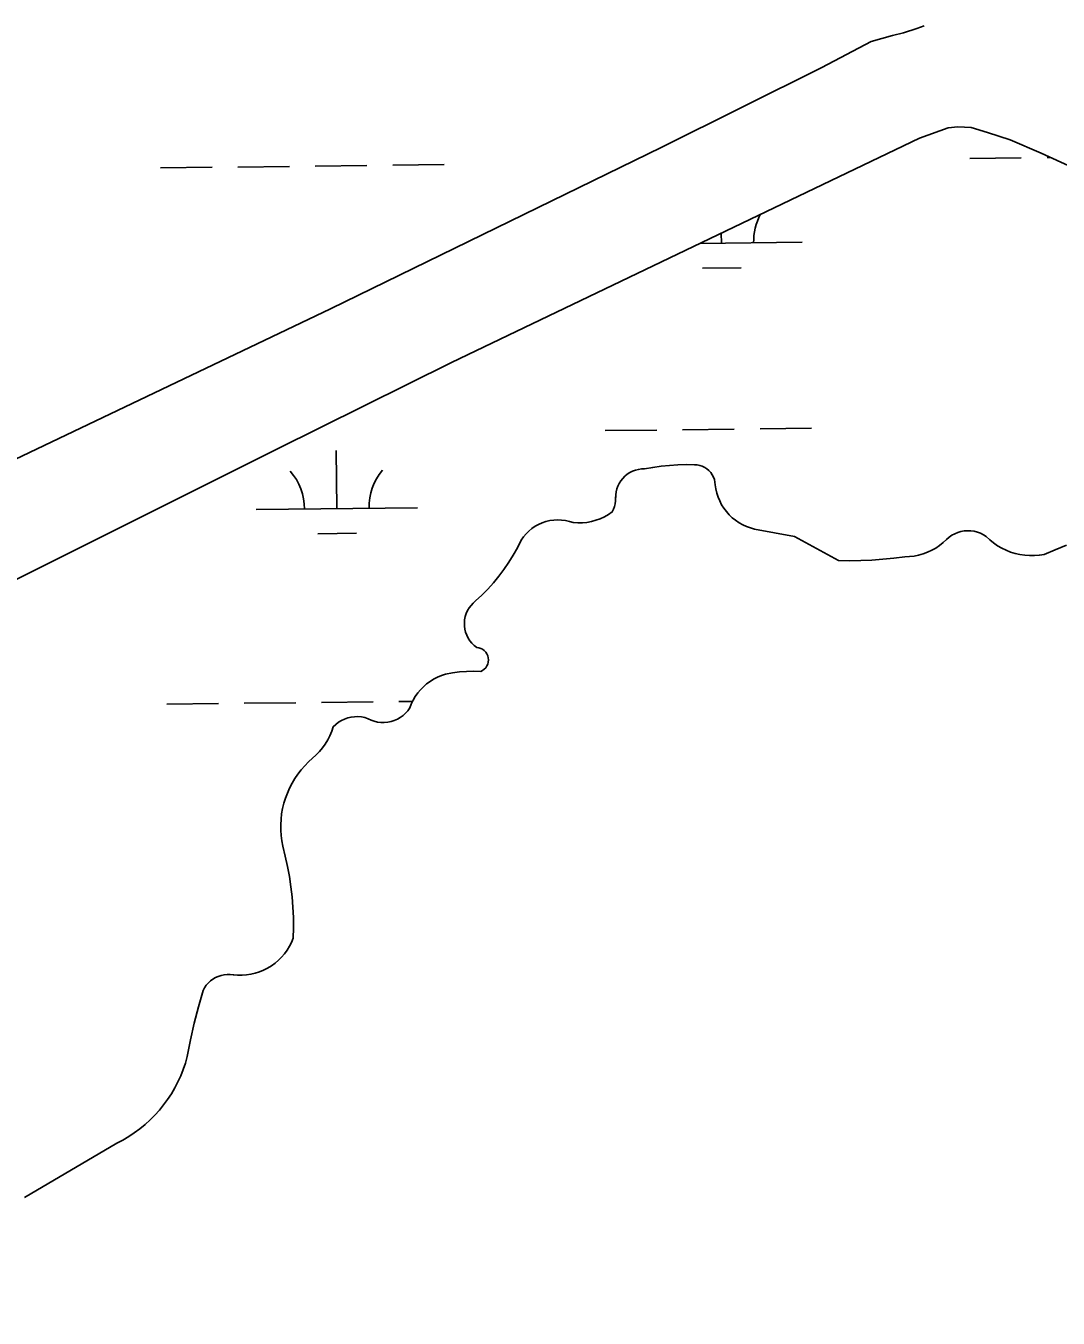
# Model space of a CAD drawing. Extents: x 3684037 to 3722149, y 433263 to 459021.
# Drawn here: x 3712071 to 3712712, y 455703 to 456504 of the extents above; entities that cross this region are included whole.
import ezdxf

# ---------------------------------------------------------------- set-up
doc = ezdxf.new("R2010")
doc.units = 0
doc.layers.add('V-TOPO-SHOR', color=7, linetype='Continuous')
doc.layers.add('V-WETL-SWMP', color=7, linetype='Continuous')

msp = doc.modelspace()

# ---------------------------------------------------------------- linework, layer by layer
at = {"layer": 'V-TOPO-SHOR'}
msp.add_line((3712701.13, 456425.28), (3712720.52, 456416.35), dxfattribs=at)
for points in [[(3710450.65, 455445.86), (3710646.39, 455547.98), (3710885.11, 455657.22), (3711075.21, 455749.22), (3711305.5, 455863.24), (3711424.28, 455922.96), (3711562.68, 455988.83), (3711691.26, 456050.98), (3711847.15, 456123.85), (3712055.27, 456230.92), (3712260.3, 456328.68), (3712465.79, 456428.98), (3712564.91, 456478.33), (3712595.68, 456494.52), (3712608.89, 456498.18), (3712615.71, 456499.8), (3712623.81, 456502.67), (3712628.5, 456504.32)], [(3710464.34, 455383.06), (3710664.73, 455488.13), (3710778.4, 455543.9), (3710932.02, 455616.58), (3711087.61, 455689.24), (3711163.68, 455723.25), (3711176.17, 455727.06), (3711185.1, 455728.65), (3711192.06, 455731.25), (3711198.47, 455735.28), (3711205.89, 455740.14), (3711231.83, 455756.66), (3711306.69, 455795.92), (3711362.41, 455819.57), (3711377.2, 455826.33), (3711445.08, 455861.57), (3711581.36, 455927.11), (3711741.84, 456006.64), (3711846.5, 456054.31), (3711942.35, 456098.27), (3712061.17, 456158.78), (3712226.93, 456241.64), (3712335.2, 456295.49), (3712625.58, 456434.53)], [(3712625.58, 456434.53), (3712643.33, 456440.97), (3712649.28, 456441.6), (3712657.62, 456441.08), (3712667.76, 456437.98), (3712681.85, 456433.57), (3712701.13, 456425.28)], [(3712352.2, 456118.49), (3712350.91, 456118.68), (3712349.35, 456119.89), (3712347.94, 456121.27), (3712346.68, 456122.79), (3712345.61, 456124.45), (3712344.72, 456126.21), (3712344.04, 456128.06), (3712343.56, 456129.98), (3712343.29, 456131.93), (3712343.25, 456133.91), (3712343.42, 456135.87), (3712343.82, 456137.81), (3712344.42, 456139.68), (3712345.23, 456141.49), (3712346.22, 456143.19), (3712347.41, 456144.77), (3712348.76, 456146.21), (3712350.26, 456147.49), (3712354.1, 456151.1), (3712357.78, 456154.88), (3712361.29, 456158.81), (3712364.63, 456162.89), (3712367.79, 456167.1), (3712370.76, 456171.46), (3712373.55, 456175.93), (3712376.14, 456180.52), (3712378.52, 456185.22), (3712379.93, 456187.23), (3712381.5, 456189.11), (3712383.25, 456190.84), (3712385.14, 456192.4), (3712387.17, 456193.79), (3712389.32, 456194.98), (3712391.56, 456195.97), (3712393.89, 456196.75), (3712396.27, 456197.32), (3712398.7, 456197.67), (3712401.15, 456197.8), (3712403.6, 456197.7), (3712406.04, 456197.38), (3712408.43, 456196.84), (3712410.77, 456196.09), (3712413.62, 456195.9), (3712416.48, 456195.96), (3712419.33, 456196.25), (3712422.14, 456196.77), (3712424.89, 456197.53), (3712427.58, 456198.51), (3712430.17, 456199.72), (3712432.66, 456201.13), (3712435.02, 456202.75), (3712435.84, 456204.34), (3712436.47, 456206.02), (3712436.9, 456207.76), (3712437.11, 456209.54), (3712437.1, 456211.33), (3712437.15, 456213.23), (3712437.39, 456215.11), (3712437.83, 456216.95), (3712438.48, 456218.73), (3712439.31, 456220.44), (3712440.32, 456222.04), (3712441.5, 456223.53), (3712442.83, 456224.88), (3712444.3, 456226.08), (3712445.89, 456227.11), (3712447.58, 456227.96), (3712449.35, 456228.63), (3712451.19, 456229.1), (3712453.07, 456229.38), (3712454.96, 456229.44), (3712460.08, 456230.37), (3712465.24, 456231.1), (3712470.42, 456231.61), (3712475.61, 456231.93), (3712480.82, 456232.03), (3712486.02, 456231.93), (3712487.67, 456231.85), (3712489.29, 456231.56), (3712490.86, 456231.06), (3712492.35, 456230.35), (3712493.73, 456229.46), (3712494.99, 456228.39), (3712496.09, 456227.16), (3712497.02, 456225.8), (3712497.77, 456224.34), (3712498.32, 456222.78), (3712498.66, 456221.17), (3712498.78, 456219.53), (3712499.18, 456216.94), (3712499.79, 456214.4), (3712500.6, 456211.92)], [(3712500.6, 456211.92), (3712501.62, 456209.51), (3712502.83, 456207.19), (3712504.23, 456204.98), (3712505.81, 456202.89), (3712507.55, 456200.94), (3712509.44, 456199.14), (3712511.48, 456197.5), (3712513.65, 456196.04), (3712515.92, 456194.75), (3712518.3, 456193.66), (3712520.76, 456192.77), (3712523.28, 456192.09), (3712548.05, 456187.48), (3712575.35, 456172.59), (3712582.22, 456172.46), (3712589.09, 456172.54), (3712595.95, 456172.82), (3712602.81, 456173.31), (3712609.64, 456174), (3712616.45, 456174.9), (3712619.33, 456175), (3712622.19, 456175.33), (3712625.02, 456175.89), (3712627.8, 456176.68), (3712630.5, 456177.68), (3712633.12, 456178.89), (3712635.63, 456180.31), (3712638.02, 456181.92), (3712640.28, 456183.72), (3712642.39, 456185.68), (3712643.93, 456187.04), (3712645.62, 456188.22), (3712647.42, 456189.21), (3712649.32, 456190), (3712651.29, 456190.58), (3712653.31, 456190.94), (3712655.36, 456191.08), (3712657.42, 456191), (3712659.45, 456190.7), (3712661.44, 456190.18), (3712663.36, 456189.44), (3712665.19, 456188.51), (3712666.91, 456187.38), (3712669.11, 456185.32), (3712671.46, 456183.44), (3712673.95, 456181.75), (3712676.56, 456180.24), (3712679.27, 456178.94), (3712682.07, 456177.84), (3712684.95, 456176.96), (3712687.89, 456176.29), (3712690.87, 456175.85), (3712693.87, 456175.64), (3712696.88, 456175.65), (3712699.89, 456175.89), (3712702.86, 456176.35), (3712709.74, 456179.3), (3712716.72, 456182.04)], [(3712236.1, 455935.73), (3712237.17, 455938.29), (3712237.31, 455944.7), (3712237.23, 455951.1), (3712236.93, 455957.49), (3712236.41, 455963.87), (3712235.68, 455970.23), (3712234.72, 455976.57), (3712233.55, 455982.86), (3712232.17, 455989.12), (3712230.57, 455995.32), (3712229.96, 455998.63), (3712229.55, 456001.97), (3712229.35, 456005.33), (3712229.34, 456008.7), (3712229.54, 456012.06), (3712229.93, 456015.4), (3712230.53, 456018.72), (3712231.32, 456021.99), (3712232.31, 456025.21), (3712233.49, 456028.36), (3712234.86, 456031.44), (3712236.4, 456034.43), (3712238.13, 456037.32), (3712240.02, 456040.11), (3712242.08, 456042.77), (3712244.29, 456045.31), (3712246.66, 456047.71), (3712249.16, 456049.97), (3712251.35, 456051.94), (3712253.4, 456054.06), (3712255.28, 456056.34), (3712256.99, 456058.75), (3712258.52, 456061.27), (3712259.85, 456063.9), (3712260.99, 456066.63), (3712261.92, 456069.43), (3712263.46, 456070.91), (3712265.15, 456072.21), (3712266.97, 456073.32), (3712268.9, 456074.24), (3712270.92, 456074.94), (3712272.99, 456075.43), (3712275.11, 456075.69), (3712277.25, 456075.72), (3712279.37, 456075.53), (3712281.46, 456075.1), (3712283.5, 456074.46), (3712285.39, 456073.55), (3712287.38, 456072.84), (3712289.42, 456072.35), (3712291.51, 456072.08), (3712293.61, 456072.04), (3712295.71, 456072.23), (3712297.77, 456072.64), (3712299.77, 456073.27), (3712301.7, 456074.12), (3712303.53, 456075.17), (3712305.23, 456076.4), (3712306.79, 456077.82), (3712308.18, 456079.39), (3712309.4, 456081.11), (3712310.34, 456083.57), (3712311.48, 456085.95), (3712312.81, 456088.23), (3712314.32, 456090.4), (3712316, 456092.43), (3712317.85, 456094.32), (3712319.83, 456096.06), (3712321.96, 456097.62), (3712324.2, 456099.01), (3712326.55, 456100.22), (3712328.99, 456101.22), (3712331.5, 456102.03), (3712335.83, 456102.86), (3712340.19, 456103.44), (3712344.58, 456103.79), (3712348.98, 456103.89), (3712353.38, 456103.75), (3712354.54, 456104.34), (3712355.58, 456105.12), (3712356.48, 456106.07), (3712357.21, 456107.15), (3712357.74, 456108.34), (3712358.07, 456109.6), (3712358.19, 456110.9), (3712358.08, 456112.2), (3712357.76, 456113.46), (3712357.24, 456114.65), (3712356.52, 456115.74), (3712355.63, 456116.69), (3712354.59, 456117.48), (3712353.44, 456118.09), (3712352.2, 456118.49)], [(3712070.36, 455777.42), (3712127.71, 455811.16), (3712131.43, 455813.11), (3712135.05, 455815.25), (3712138.56, 455817.57), (3712141.94, 455820.07), (3712145.19, 455822.73), (3712148.3, 455825.55), (3712151.27, 455828.53), (3712154.08, 455831.66), (3712156.73, 455834.92), (3712159.21, 455838.31), (3712161.52, 455841.82), (3712163.65, 455845.45), (3712165.59, 455849.18), (3712167.34, 455853), (3712168.89, 455856.91), (3712170.25, 455860.88), (3712171.4, 455864.93), (3712173.43, 455875.25), (3712175.74, 455885.52), (3712178.31, 455895.73), (3712181.16, 455905.86), (3712182.05, 455907.52), (3712183.12, 455909.07), (3712184.35, 455910.49), (3712185.72, 455911.78), (3712187.23, 455912.91), (3712188.85, 455913.86), (3712190.56, 455914.64), (3712192.35, 455915.23), (3712194.19, 455915.61), (3712196.06, 455915.8), (3712197.95, 455915.79), (3712199.81, 455915.57), (3712202.58, 455915.34), (3712205.35, 455915.34), (3712208.12, 455915.54), (3712210.85, 455915.97), (3712213.55, 455916.61), (3712216.19, 455917.46), (3712218.76, 455918.51), (3712221.23, 455919.76), (3712223.6, 455921.2), (3712225.85, 455922.82), (3712227.96, 455924.62), (3712229.93, 455926.57), (3712231.74, 455928.67), (3712233.37, 455930.91), (3712234.83, 455933.27), (3712236.1, 455935.73)]]:
    msp.add_lwpolyline(points, dxfattribs=at)
at = {"layer": 'V-WETL-SWMP'}
for p, q in [((3712615.71, 456499.8), (3712608.89, 456498.18)), ((3712623.81, 456502.67), (3712615.71, 456499.8)), ((3712628.5, 456504.32), (3712623.81, 456502.67)), ((3712595.68, 456494.52), (3712564.91, 456478.33)), ((3712608.89, 456498.18), (3712595.68, 456494.52)), ((3712564.91, 456478.33), (3712465.79, 456428.98)), ((3712465.79, 456428.98), (3712260.3, 456328.68)), ((3712656.7, 456421.94), (3712688.7, 456422.31)), ((3712704.7, 456422.5), (3712707.11, 456422.52)), ((3712154.83, 456416.1), (3712186.83, 456416.47)), ((3712202.82, 456416.66), (3712234.82, 456417.03)), ((3712250.82, 456417.21), (3712282.82, 456417.59)), ((3712298.82, 456417.77), (3712330.82, 456418.14)), ((3712502.71, 456369.4), (3712502.64, 456375.67)), ((3712489.22, 456369.24), (3712552.71, 456369.98)), ((3712490.89, 456353.83), (3712514.89, 456354.11)), ((3712260.3, 456328.68), (3712055.27, 456230.92)), ((3712430.65, 456253.12), (3712462.65, 456253.49)), ((3712478.65, 456253.68), (3712510.65, 456254.05)), ((3712526.64, 456254.24), (3712558.64, 456254.61)), ((3712264.14, 456204.75), (3712263.72, 456240.75)), ((3712214.14, 456204.17), (3712314.14, 456205.33)), ((3712252.32, 456189.18), (3712276.32, 456189.46)), ((3712158.7, 456083.44), (3712190.7, 456083.82)), ((3712206.7, 456084), (3712238.69, 456084.38)), ((3712254.69, 456084.56), (3712286.69, 456084.93)), ((3712302.69, 456085.12), (3712311.13, 456085.22))]:
    msp.add_line(p, q, dxfattribs=at)
for points in [[(3712793.4, 456342.78), (3712768.65, 456369.95), (3712746.02, 456395.28), (3712720.52, 456416.35), (3712701.13, 456425.28), (3712681.85, 456433.57), (3712667.76, 456437.98), (3712657.62, 456441.08), (3712649.28, 456441.6), (3712643.33, 456440.97), (3712625.58, 456434.53), (3712335.2, 456295.49), (3712226.93, 456241.64), (3712061.17, 456158.78)], [(3712358.07, 456109.6), (3712358.19, 456110.9), (3712358.08, 456112.2), (3712357.76, 456113.46), (3712357.24, 456114.65), (3712356.52, 456115.74), (3712355.63, 456116.69), (3712354.59, 456117.48), (3712353.44, 456118.08), (3712352.2, 456118.49), (3712350.91, 456118.68), (3712349.35, 456119.89), (3712347.94, 456121.27), (3712346.68, 456122.79), (3712345.61, 456124.45), (3712344.72, 456126.21), (3712344.03, 456128.06), (3712343.56, 456129.98), (3712343.29, 456131.93), (3712343.25, 456133.91), (3712343.42, 456135.87), (3712343.81, 456137.81), (3712344.42, 456139.68), (3712345.22, 456141.49), (3712346.23, 456143.19), (3712347.41, 456144.77), (3712348.76, 456146.21), (3712350.26, 456147.49), (3712354.1, 456151.1), (3712357.78, 456154.88), (3712361.29, 456158.81), (3712364.63, 456162.89), (3712367.79, 456167.1), (3712370.76, 456171.46), (3712373.55, 456175.93), (3712376.14, 456180.52), (3712378.52, 456185.22), (3712379.93, 456187.23), (3712381.5, 456189.11), (3712383.25, 456190.84), (3712385.14, 456192.4), (3712387.17, 456193.78), (3712389.31, 456194.98), (3712391.56, 456195.97), (3712393.89, 456196.75), (3712396.27, 456197.32), (3712398.7, 456197.67), (3712401.15, 456197.8), (3712403.6, 456197.7), (3712406.04, 456197.38), (3712408.43, 456196.84), (3712410.77, 456196.09), (3712413.62, 456195.9), (3712416.48, 456195.96), (3712419.33, 456196.25), (3712422.14, 456196.77), (3712424.89, 456197.53), (3712427.58, 456198.51), (3712430.17, 456199.72), (3712432.66, 456201.13), (3712435.02, 456202.75), (3712435.84, 456204.34), (3712436.47, 456206.02), (3712436.9, 456207.76), (3712437.11, 456209.54), (3712437.15, 456213.23), (3712437.39, 456215.11), (3712437.83, 456216.95), (3712438.48, 456218.73), (3712439.31, 456220.44), (3712440.32, 456222.04), (3712441.5, 456223.53), (3712442.83, 456224.88), (3712444.3, 456226.08), (3712445.89, 456227.11), (3712447.58, 456227.96), (3712449.35, 456228.63), (3712451.19, 456229.1), (3712453.07, 456229.37), (3712454.96, 456229.44), (3712460.08, 456230.37), (3712465.24, 456231.1), (3712470.42, 456231.61), (3712475.61, 456231.93), (3712480.82, 456232.03), (3712487.67, 456231.85), (3712489.29, 456231.56), (3712490.86, 456231.06), (3712492.35, 456230.35), (3712493.73, 456229.46), (3712494.99, 456228.39), (3712496.09, 456227.16), (3712497.02, 456225.81), (3712497.77, 456224.34), (3712498.32, 456222.78), (3712498.66, 456221.17), (3712498.78, 456219.53), (3712499.18, 456216.94), (3712499.79, 456214.4), (3712500.6, 456211.92), (3712501.62, 456209.51)], [(3712501.62, 456209.51), (3712502.83, 456207.19), (3712504.23, 456204.98), (3712505.81, 456202.89), (3712507.55, 456200.94), (3712509.44, 456199.14), (3712511.48, 456197.5), (3712513.65, 456196.04), (3712515.92, 456194.75), (3712518.3, 456193.66), (3712520.76, 456192.77), (3712523.28, 456192.08), (3712548.06, 456187.48), (3712575.35, 456172.59), (3712582.22, 456172.46), (3712589.09, 456172.54), (3712595.95, 456172.82), (3712602.81, 456173.31), (3712609.64, 456174), (3712616.45, 456174.9), (3712619.33, 456175), (3712622.2, 456175.34), (3712625.02, 456175.89), (3712627.8, 456176.68), (3712630.5, 456177.68), (3712633.12, 456178.89), (3712635.63, 456180.31), (3712638.02, 456181.92), (3712640.28, 456183.71), (3712643.93, 456187.04), (3712645.62, 456188.22), (3712647.42, 456189.21), (3712649.32, 456190), (3712651.29, 456190.58), (3712653.31, 456190.94), (3712655.36, 456191.08), (3712657.42, 456191), (3712659.45, 456190.7), (3712661.44, 456190.18), (3712663.36, 456189.44), (3712665.19, 456188.51), (3712666.91, 456187.38), (3712669.11, 456185.33), (3712671.46, 456183.45), (3712673.95, 456181.75), (3712676.56, 456180.24), (3712679.27, 456178.94), (3712682.07, 456177.84), (3712684.95, 456176.96), (3712687.89, 456176.29), (3712690.87, 456175.85), (3712693.87, 456175.64), (3712696.88, 456175.65), (3712699.88, 456175.89), (3712702.86, 456176.35), (3712709.74, 456179.3), (3712716.72, 456182.04)], [(3712196.06, 455915.8), (3712197.95, 455915.79), (3712202.58, 455915.34), (3712205.35, 455915.33), (3712208.12, 455915.54), (3712210.85, 455915.97), (3712213.55, 455916.61), (3712216.19, 455917.46), (3712218.76, 455918.51), (3712221.23, 455919.76), (3712223.6, 455921.2), (3712225.85, 455922.82), (3712227.96, 455924.62), (3712229.93, 455926.57), (3712231.74, 455928.67), (3712233.37, 455930.91), (3712234.83, 455933.27), (3712236.1, 455935.73), (3712237.17, 455938.29), (3712237.31, 455944.7), (3712237.23, 455951.1), (3712236.93, 455957.49), (3712236.41, 455963.88), (3712235.68, 455970.24), (3712234.72, 455976.57), (3712233.55, 455982.86), (3712232.17, 455989.11), (3712230.57, 455995.32), (3712229.96, 455998.63), (3712229.55, 456001.97), (3712229.35, 456005.33), (3712229.34, 456008.7), (3712229.54, 456012.06), (3712229.93, 456015.4), (3712230.53, 456018.72), (3712231.32, 456021.99), (3712232.31, 456025.21), (3712233.49, 456028.36), (3712234.86, 456031.44), (3712236.4, 456034.43), (3712238.13, 456037.32), (3712240.02, 456040.11), (3712242.08, 456042.77), (3712244.29, 456045.31), (3712246.66, 456047.71), (3712251.35, 456051.94), (3712253.4, 456054.06), (3712255.28, 456056.34), (3712256.99, 456058.74), (3712258.52, 456061.27), (3712259.85, 456063.9), (3712260.99, 456066.63), (3712261.92, 456069.43), (3712263.46, 456070.9), (3712265.15, 456072.21), (3712266.97, 456073.32), (3712268.9, 456074.24), (3712270.91, 456074.94), (3712272.99, 456075.43), (3712275.11, 456075.69), (3712277.25, 456075.72), (3712279.37, 456075.53), (3712281.46, 456075.11), (3712283.5, 456074.46), (3712285.39, 456073.55), (3712287.37, 456072.84), (3712289.42, 456072.35), (3712291.51, 456072.08), (3712293.61, 456072.04), (3712295.71, 456072.23), (3712297.77, 456072.64), (3712299.78, 456073.27), (3712301.7, 456074.12), (3712303.53, 456075.17), (3712305.23, 456076.4), (3712306.79, 456077.82), (3712308.18, 456079.39), (3712309.4, 456081.1), (3712310.34, 456083.57), (3712311.48, 456085.95), (3712312.81, 456088.23), (3712314.32, 456090.4), (3712316, 456092.43), (3712317.85, 456094.32), (3712319.83, 456096.06), (3712321.96, 456097.62), (3712324.2, 456099.01), (3712326.55, 456100.22), (3712328.99, 456101.22), (3712331.5, 456102.03), (3712335.83, 456102.86), (3712340.19, 456103.44), (3712344.58, 456103.79), (3712348.98, 456103.89), (3712353.38, 456103.75), (3712354.54, 456104.35), (3712355.58, 456105.12), (3712356.48, 456106.07), (3712357.21, 456107.15), (3712357.74, 456108.34), (3712358.07, 456109.6)], [(3712070.36, 455777.42), (3712127.71, 455811.16), (3712131.43, 455813.11), (3712135.05, 455815.25), (3712138.55, 455817.57), (3712141.94, 455820.07), (3712145.19, 455822.73), (3712148.3, 455825.55), (3712151.27, 455828.53), (3712154.08, 455831.66), (3712156.73, 455834.92), (3712159.21, 455838.31), (3712161.52, 455841.82), (3712163.65, 455845.45), (3712165.59, 455849.18), (3712167.34, 455853), (3712168.89, 455856.91), (3712170.25, 455860.88), (3712171.4, 455864.93), (3712173.43, 455875.25), (3712175.74, 455885.52), (3712178.31, 455895.73), (3712181.16, 455905.86), (3712182.05, 455907.52), (3712183.12, 455909.07), (3712184.35, 455910.49), (3712185.72, 455911.78), (3712187.23, 455912.91), (3712188.85, 455913.86), (3712190.56, 455914.64), (3712192.35, 455915.23), (3712194.19, 455915.62), (3712196.06, 455915.8)]]:
    msp.add_lwpolyline(points, dxfattribs=at)
for centre, start, end in [((3712557.94, 456370.52), 151.54571, 181.43852), ((3712208.89, 456204.58), 359.89487, 41.43853), ((3712319.37, 456205.87), 139.89486, 181.43852)]:
    msp.add_arc(centre, 35.25, start, end, dxfattribs=at)

doc.saveas('drawing.dxf')
